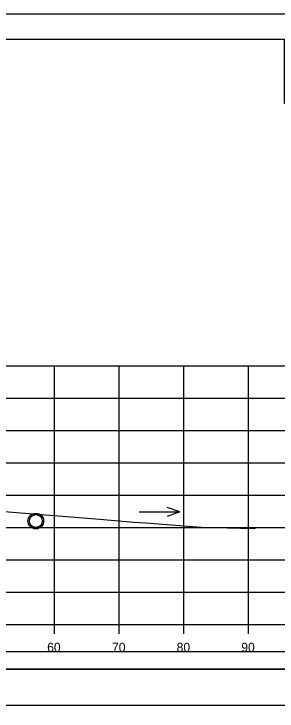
# Model space of a CAD drawing. Extents: x -37291014 to -37290680, y -936053 to -933067.
# Drawn here: x -37290789.4 to -37290748.7, y -933387.6 to -933279.9 of the extents above; entities that cross this region are included whole.
import ezdxf

# ---------------------------------------------------------------- set-up
doc = ezdxf.new("R2010")
doc.units = 0
for name, color, linetype in [('Default', 7, 'Continuous'), ('R_Axis', 7, 'Continuous'), ('R_Axis Annot', 7, 'Continuous'), ('R_Border', 7, 'Continuous'), ('R_Exist Surface', 7, 'Continuous'), ('R_Grid', 7, 'Continuous'), ('R_No Plot', 7, 'Continuous'), ('R_Water', 7, 'Continuous'), ('R_Water Annot', 7, 'Continuous')]:
    doc.layers.add(name, color=color, linetype=linetype)

msp = doc.modelspace()

# ---------------------------------------------------------------- linework, layer by layer
at = {"layer": 'Default'}
for points in [[(-37290992.31, -933381.17), (-37290693.89, -933381.17), (-37290693.89, -933378.47), (-37290992.31, -933378.47)], [(-37290992.31, -933386.7), (-37290693.89, -933386.7), (-37290693.89, -933381.17), (-37290992.31, -933381.17)]]:
    msp.add_lwpolyline(points, close=True, dxfattribs=at)
at = {"layer": 'R_Axis'}
for p, q in [((-37290993.1, -933374.27), (-37290693.1, -933374.27)), ((-37290783.1, -933375.67), (-37290783.1, -933374.27)), ((-37290773.1, -933375.67), (-37290773.1, -933374.27)), ((-37290763.1, -933375.67), (-37290763.1, -933374.27)), ((-37290753.1, -933375.67), (-37290753.1, -933374.27))]:
    msp.add_line(p, q, dxfattribs=at)
at = {"layer": 'R_Border'}
msp.add_line((-37291001.1, -933283.81), (-37290684.92, -933283.81), dxfattribs=at)
at = {"layer": 'R_Exist Surface'}
msp.add_lwpolyline([(-37290909.32, -933349.27), (-37290887.11, -933352.03), (-37290883.77, -933352.18), (-37290873.67, -933352.48), (-37290867.64, -933352.62), (-37290861.61, -933352.29), (-37290858.78, -933352.01), (-37290855.2, -933351.68), (-37290846.99, -933351.73), (-37290843.1, -933351.75), (-37290832.93, -933352.41), (-37290831.5, -933352.51), (-37290823.38, -933353.7), (-37290821.79, -933353.92), (-37290813.16, -933354.83), (-37290802.22, -933355.75), (-37290794.72, -933356.46), (-37290783.2, -933357.39), (-37290776.06, -933357.97), (-37290770.85, -933358.42), (-37290769.01, -933358.52), (-37290760.39, -933359.19), (-37290752.32, -933359.41), (-37290751.98, -933359.38)], dxfattribs=at)
at = {"layer": 'R_Grid'}
for p, q in [((-37290993.1, -933334.27), (-37290693.1, -933334.27)), ((-37290783.1, -933374.27), (-37290783.1, -933334.27)), ((-37290773.1, -933374.27), (-37290773.1, -933334.27)), ((-37290763.1, -933374.27), (-37290763.1, -933334.27)), ((-37290753.1, -933374.27), (-37290753.1, -933334.27)), ((-37290993.1, -933339.27), (-37290693.1, -933339.27)), ((-37290993.1, -933344.27), (-37290693.1, -933344.27)), ((-37290993.1, -933349.27), (-37290693.1, -933349.27)), ((-37290993.1, -933354.27), (-37290693.1, -933354.27)), ((-37290993.1, -933359.27), (-37290693.1, -933359.27)), ((-37290993.1, -933364.27), (-37290693.1, -933364.27)), ((-37290993.1, -933369.27), (-37290693.1, -933369.27)), ((-37290993.1, -933374.27), (-37290693.1, -933374.27))]:
    msp.add_line(p, q, dxfattribs=at)
at = {"layer": 'R_No Plot'}
msp.add_line((-37291013.5, -933279.91), (-37290680.17, -933279.91), dxfattribs=at)
for points in [[(-37291013.51, -933279.91), (-37290680.17, -933279.91), (-37290680.17, -933493.25), (-37291013.51, -933493.25)], [(-37290767.18, -933283.81), (-37290747.56, -933283.81), (-37290747.56, -933293.69), (-37290731.45, -933293.69), (-37290708.25, -933293.69), (-37290708.25, -933318.02), (-37290684.92, -933318.02), (-37290684.92, -933489.27), (-37291001.1, -933489.27), (-37291001.1, -933283.81)]]:
    msp.add_lwpolyline(points, close=True, dxfattribs=at)
msp.add_circle((-37290785.98, -933358.26), 1.21, dxfattribs=at)
at = {"layer": 'R_Water'}
msp.add_circle((-37290785.98, -933358.26), 1, dxfattribs=at)
at = {"layer": 'R_Water Annot'}
for p, q in [((-37290763.72, -933356.85), (-37290765.64, -933356.15)), ((-37290770, -933356.85), (-37290763.72, -933356.85)), ((-37290763.72, -933356.85), (-37290765.64, -933357.55))]:
    msp.add_line(p, q, dxfattribs=at)

# ---------------------------------------------------------------- texts
at = {"layer": 'R_Axis Annot'}
for s, p in [('60', (-37290784.22, -933378.47)), ('70', (-37290774.19, -933378.47)), ('80', (-37290764.19, -933378.47)), ('90', (-37290754.19, -933378.47))]:
    msp.add_text(s, height=1.4, dxfattribs=at).set_placement(p)

doc.saveas('drawing.dxf')
